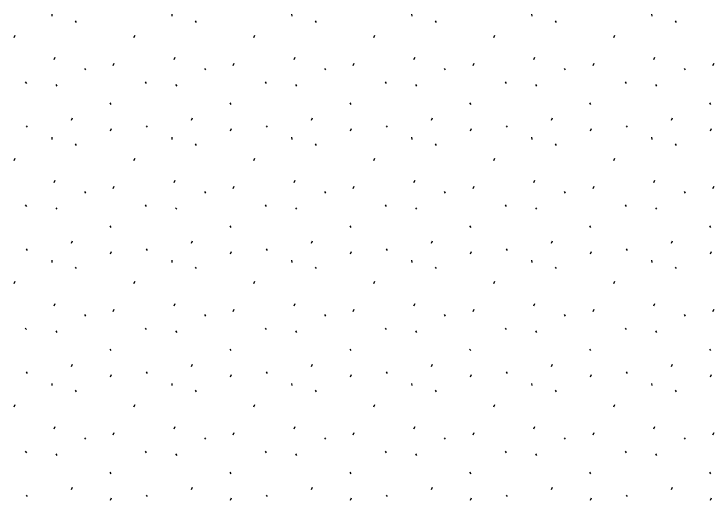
# Model space of a CAD drawing. Extents: x 419396 to 421519, y 4453567 to 4456767.
# Drawn here: x 420708.81 to 420757.2, y 4455563.52 to 4455597.12 of the extents above; entities that cross this region are included whole.
import ezdxf

# ---------------------------------------------------------------- set-up
doc = ezdxf.new("R2010")
doc.units = 0
doc.layers.add('Level 41', color=7, linetype='Continuous')

msp = doc.modelspace()

# ---------------------------------------------------------------- linework, layer by layer
at = {"layer": 'Level 41'}
for p, q in [((420711.416, 4455597.115), (420711.434, 4455596.955)), ((420719.709, 4455597.115), (420719.727, 4455596.955)), ((420728.002, 4455597.115), (420728.02, 4455596.955)), ((420736.295, 4455597.115), (420736.313, 4455596.955)), ((420744.588, 4455597.115), (420744.606, 4455596.955)), ((420752.881, 4455597.115), (420752.899, 4455596.955)), ((420713.046, 4455596.645), (420713.116, 4455596.538)), ((420721.339, 4455596.645), (420721.409, 4455596.538)), ((420729.632, 4455596.645), (420729.702, 4455596.538)), ((420737.925, 4455596.645), (420737.995, 4455596.538)), ((420746.218, 4455596.645), (420746.288, 4455596.538)), ((420754.511, 4455596.645), (420754.581, 4455596.538)), ((420708.809, 4455595.501), (420708.881, 4455595.661)), ((420717.102, 4455595.501), (420717.174, 4455595.661)), ((420725.395, 4455595.501), (420725.467, 4455595.661)), ((420733.688, 4455595.501), (420733.76, 4455595.661)), ((420741.981, 4455595.501), (420742.053, 4455595.661)), ((420750.274, 4455595.501), (420750.346, 4455595.661)), ((420711.581, 4455593.971), (420711.651, 4455594.131)), ((420719.874, 4455593.971), (420719.944, 4455594.131)), ((420728.167, 4455593.971), (420728.237, 4455594.131)), ((420736.46, 4455593.971), (420736.53, 4455594.131)), ((420744.753, 4455593.971), (420744.823, 4455594.131)), ((420753.046, 4455593.971), (420753.116, 4455594.131)), ((420715.664, 4455593.563), (420715.735, 4455593.723)), ((420723.957, 4455593.563), (420724.028, 4455593.723)), ((420732.25, 4455593.563), (420732.321, 4455593.723)), ((420740.543, 4455593.563), (420740.614, 4455593.723)), ((420748.836, 4455593.563), (420748.907, 4455593.723)), ((420757.129, 4455593.563), (420757.2, 4455593.723)), ((420713.676, 4455593.355), (420713.747, 4455593.249)), ((420721.969, 4455593.355), (420722.04, 4455593.249)), ((420730.262, 4455593.355), (420730.333, 4455593.249)), ((420738.555, 4455593.355), (420738.626, 4455593.249)), ((420746.848, 4455593.355), (420746.919, 4455593.249)), ((420755.141, 4455593.355), (420755.212, 4455593.249)), ((420709.591, 4455592.426), (420709.662, 4455592.319)), ((420711.69, 4455592.234), (420711.761, 4455592.127)), ((420717.884, 4455592.426), (420717.955, 4455592.319)), ((420719.983, 4455592.234), (420720.054, 4455592.127)), ((420726.177, 4455592.426), (420726.248, 4455592.319)), ((420728.276, 4455592.234), (420728.347, 4455592.127)), ((420734.47, 4455592.426), (420734.541, 4455592.319)), ((420736.569, 4455592.234), (420736.64, 4455592.127)), ((420742.763, 4455592.426), (420742.834, 4455592.319)), ((420744.862, 4455592.234), (420744.933, 4455592.127)), ((420751.056, 4455592.426), (420751.127, 4455592.319)), ((420753.155, 4455592.234), (420753.226, 4455592.127)), ((420715.428, 4455590.973), (420715.499, 4455590.866)), ((420723.721, 4455590.973), (420723.792, 4455590.866)), ((420732.014, 4455590.973), (420732.085, 4455590.866)), ((420740.307, 4455590.973), (420740.378, 4455590.866)), ((420748.6, 4455590.973), (420748.671, 4455590.866)), ((420756.893, 4455590.973), (420756.964, 4455590.866)), ((420712.787, 4455589.78), (420712.858, 4455589.939)), ((420721.08, 4455589.78), (420721.151, 4455589.939)), ((420729.373, 4455589.78), (420729.444, 4455589.939)), ((420737.666, 4455589.78), (420737.737, 4455589.939)), ((420745.959, 4455589.78), (420746.03, 4455589.939)), ((420754.252, 4455589.78), (420754.323, 4455589.939)), ((420709.658, 4455589.396), (420709.729, 4455589.289)), ((420717.951, 4455589.396), (420718.022, 4455589.289)), ((420726.244, 4455589.396), (420726.315, 4455589.289)), ((420734.537, 4455589.396), (420734.608, 4455589.289)), ((420742.83, 4455589.396), (420742.901, 4455589.289)), ((420751.123, 4455589.396), (420751.194, 4455589.289)), ((420715.486, 4455589.051), (420715.558, 4455589.211)), ((420723.779, 4455589.051), (420723.851, 4455589.211)), ((420732.072, 4455589.051), (420732.144, 4455589.211)), ((420740.365, 4455589.051), (420740.437, 4455589.211)), ((420748.658, 4455589.051), (420748.73, 4455589.211)), ((420756.951, 4455589.051), (420757.023, 4455589.211)), ((420711.416, 4455588.605), (420711.434, 4455588.445)), ((420719.709, 4455588.605), (420719.727, 4455588.445)), ((420728.002, 4455588.605), (420728.02, 4455588.445)), ((420736.295, 4455588.605), (420736.313, 4455588.445)), ((420744.588, 4455588.605), (420744.606, 4455588.445)), ((420752.881, 4455588.605), (420752.899, 4455588.445)), ((420713.046, 4455588.135), (420713.116, 4455588.028)), ((420721.339, 4455588.135), (420721.409, 4455588.028)), ((420729.632, 4455588.135), (420729.702, 4455588.028)), ((420737.925, 4455588.135), (420737.995, 4455588.028)), ((420746.218, 4455588.135), (420746.288, 4455588.028)), ((420754.511, 4455588.135), (420754.581, 4455588.028)), ((420708.809, 4455586.991), (420708.881, 4455587.151)), ((420717.102, 4455586.991), (420717.174, 4455587.151)), ((420725.395, 4455586.991), (420725.467, 4455587.151)), ((420733.688, 4455586.991), (420733.76, 4455587.151)), ((420741.981, 4455586.991), (420742.053, 4455587.151)), ((420750.274, 4455586.991), (420750.346, 4455587.151)), ((420711.581, 4455585.461), (420711.651, 4455585.621)), ((420719.874, 4455585.461), (420719.944, 4455585.621)), ((420728.167, 4455585.461), (420728.237, 4455585.621)), ((420736.46, 4455585.461), (420736.53, 4455585.621)), ((420744.753, 4455585.461), (420744.823, 4455585.621)), ((420753.046, 4455585.461), (420753.116, 4455585.621)), ((420715.664, 4455585.053), (420715.735, 4455585.213)), ((420723.957, 4455585.053), (420724.028, 4455585.213)), ((420732.25, 4455585.053), (420732.321, 4455585.213)), ((420740.543, 4455585.053), (420740.614, 4455585.213)), ((420748.836, 4455585.053), (420748.907, 4455585.213)), ((420757.129, 4455585.053), (420757.2, 4455585.213)), ((420713.676, 4455584.845), (420713.747, 4455584.739)), ((420721.969, 4455584.845), (420722.04, 4455584.739)), ((420730.262, 4455584.845), (420730.333, 4455584.739)), ((420738.555, 4455584.845), (420738.626, 4455584.739)), ((420746.848, 4455584.845), (420746.919, 4455584.739)), ((420755.141, 4455584.845), (420755.212, 4455584.739)), ((420709.591, 4455583.916), (420709.662, 4455583.809)), ((420717.884, 4455583.916), (420717.955, 4455583.809)), ((420726.177, 4455583.916), (420726.248, 4455583.809)), ((420734.47, 4455583.916), (420734.541, 4455583.809)), ((420742.763, 4455583.916), (420742.834, 4455583.809)), ((420751.056, 4455583.916), (420751.127, 4455583.809)), ((420711.69, 4455583.724), (420711.761, 4455583.617)), ((420719.983, 4455583.724), (420720.054, 4455583.617)), ((420728.276, 4455583.724), (420728.347, 4455583.617)), ((420736.569, 4455583.724), (420736.64, 4455583.617)), ((420744.862, 4455583.724), (420744.933, 4455583.617)), ((420753.155, 4455583.724), (420753.226, 4455583.617)), ((420715.428, 4455582.463), (420715.499, 4455582.356)), ((420723.721, 4455582.463), (420723.792, 4455582.356)), ((420732.014, 4455582.463), (420732.085, 4455582.356)), ((420740.307, 4455582.463), (420740.378, 4455582.356)), ((420748.6, 4455582.463), (420748.671, 4455582.356)), ((420756.893, 4455582.463), (420756.964, 4455582.356)), ((420712.787, 4455581.27), (420712.858, 4455581.429)), ((420721.08, 4455581.27), (420721.151, 4455581.429)), ((420729.373, 4455581.27), (420729.444, 4455581.429)), ((420737.666, 4455581.27), (420737.737, 4455581.429)), ((420745.959, 4455581.27), (420746.03, 4455581.429)), ((420754.252, 4455581.27), (420754.323, 4455581.429)), ((420709.658, 4455580.886), (420709.729, 4455580.779)), ((420715.486, 4455580.541), (420715.558, 4455580.701)), ((420717.951, 4455580.886), (420718.022, 4455580.779)), ((420723.779, 4455580.541), (420723.851, 4455580.701)), ((420726.244, 4455580.886), (420726.315, 4455580.779)), ((420732.072, 4455580.541), (420732.144, 4455580.701)), ((420734.537, 4455580.886), (420734.608, 4455580.779)), ((420740.365, 4455580.541), (420740.437, 4455580.701)), ((420742.83, 4455580.886), (420742.901, 4455580.779)), ((420748.658, 4455580.541), (420748.73, 4455580.701)), ((420751.123, 4455580.886), (420751.194, 4455580.779)), ((420756.951, 4455580.541), (420757.023, 4455580.701)), ((420711.416, 4455580.095), (420711.434, 4455579.935)), ((420719.709, 4455580.095), (420719.727, 4455579.935)), ((420728.002, 4455580.095), (420728.02, 4455579.935)), ((420736.295, 4455580.095), (420736.313, 4455579.935)), ((420744.588, 4455580.095), (420744.606, 4455579.935)), ((420752.881, 4455580.095), (420752.899, 4455579.935)), ((420713.046, 4455579.625), (420713.116, 4455579.518)), ((420721.339, 4455579.625), (420721.409, 4455579.518)), ((420729.632, 4455579.625), (420729.702, 4455579.518)), ((420737.925, 4455579.625), (420737.995, 4455579.518)), ((420746.218, 4455579.625), (420746.288, 4455579.518)), ((420754.511, 4455579.625), (420754.581, 4455579.518)), ((420708.809, 4455578.481), (420708.881, 4455578.641)), ((420717.102, 4455578.481), (420717.174, 4455578.641)), ((420725.395, 4455578.481), (420725.467, 4455578.641)), ((420733.688, 4455578.481), (420733.76, 4455578.641)), ((420741.981, 4455578.481), (420742.053, 4455578.641)), ((420750.274, 4455578.481), (420750.346, 4455578.641)), ((420711.581, 4455576.951), (420711.651, 4455577.111)), ((420715.664, 4455576.543), (420715.735, 4455576.703)), ((420719.874, 4455576.951), (420719.944, 4455577.111)), ((420723.957, 4455576.543), (420724.028, 4455576.703)), ((420728.167, 4455576.951), (420728.237, 4455577.111)), ((420732.25, 4455576.543), (420732.321, 4455576.703)), ((420736.46, 4455576.951), (420736.53, 4455577.111)), ((420740.543, 4455576.543), (420740.614, 4455576.703)), ((420744.753, 4455576.951), (420744.823, 4455577.111)), ((420748.836, 4455576.543), (420748.907, 4455576.703)), ((420753.046, 4455576.951), (420753.116, 4455577.111)), ((420757.129, 4455576.543), (420757.2, 4455576.703)), ((420713.676, 4455576.335), (420713.747, 4455576.229)), ((420721.969, 4455576.335), (420722.04, 4455576.229)), ((420730.262, 4455576.335), (420730.333, 4455576.229)), ((420738.555, 4455576.335), (420738.626, 4455576.229)), ((420746.848, 4455576.335), (420746.919, 4455576.229)), ((420755.141, 4455576.335), (420755.212, 4455576.229)), ((420709.591, 4455575.406), (420709.662, 4455575.299)), ((420711.69, 4455575.214), (420711.761, 4455575.107)), ((420717.884, 4455575.406), (420717.955, 4455575.299)), ((420719.983, 4455575.214), (420720.054, 4455575.107)), ((420726.177, 4455575.406), (420726.248, 4455575.299)), ((420728.276, 4455575.214), (420728.347, 4455575.107)), ((420734.47, 4455575.406), (420734.541, 4455575.299)), ((420736.569, 4455575.214), (420736.64, 4455575.107)), ((420742.763, 4455575.406), (420742.834, 4455575.299)), ((420744.862, 4455575.214), (420744.933, 4455575.107)), ((420751.056, 4455575.406), (420751.127, 4455575.299)), ((420753.155, 4455575.214), (420753.226, 4455575.107)), ((420715.428, 4455573.953), (420715.499, 4455573.846)), ((420723.721, 4455573.953), (420723.792, 4455573.846)), ((420732.014, 4455573.953), (420732.085, 4455573.846)), ((420740.307, 4455573.953), (420740.378, 4455573.846)), ((420748.6, 4455573.953), (420748.671, 4455573.846)), ((420756.893, 4455573.953), (420756.964, 4455573.846)), ((420712.787, 4455572.76), (420712.858, 4455572.919)), ((420721.08, 4455572.76), (420721.151, 4455572.919)), ((420729.373, 4455572.76), (420729.444, 4455572.919)), ((420737.666, 4455572.76), (420737.737, 4455572.919)), ((420745.959, 4455572.76), (420746.03, 4455572.919)), ((420754.252, 4455572.76), (420754.323, 4455572.919)), ((420709.658, 4455572.376), (420709.729, 4455572.269)), ((420717.951, 4455572.376), (420718.022, 4455572.269)), ((420726.244, 4455572.376), (420726.315, 4455572.269)), ((420734.537, 4455572.376), (420734.608, 4455572.269)), ((420742.83, 4455572.376), (420742.901, 4455572.269)), ((420751.123, 4455572.376), (420751.194, 4455572.269)), ((420715.486, 4455572.031), (420715.558, 4455572.191)), ((420723.779, 4455572.031), (420723.851, 4455572.191)), ((420732.072, 4455572.031), (420732.144, 4455572.191)), ((420740.365, 4455572.031), (420740.437, 4455572.191)), ((420748.658, 4455572.031), (420748.73, 4455572.191)), ((420756.951, 4455572.031), (420757.023, 4455572.191)), ((420711.416, 4455571.585), (420711.434, 4455571.425)), ((420719.709, 4455571.585), (420719.727, 4455571.425)), ((420728.002, 4455571.585), (420728.02, 4455571.425)), ((420736.295, 4455571.585), (420736.313, 4455571.425)), ((420744.588, 4455571.585), (420744.606, 4455571.425)), ((420752.881, 4455571.585), (420752.899, 4455571.425)), ((420713.046, 4455571.115), (420713.116, 4455571.008)), ((420721.339, 4455571.115), (420721.409, 4455571.008)), ((420729.632, 4455571.115), (420729.702, 4455571.008)), ((420737.925, 4455571.115), (420737.995, 4455571.008)), ((420746.218, 4455571.115), (420746.288, 4455571.008)), ((420754.511, 4455571.115), (420754.581, 4455571.008)), ((420708.809, 4455569.971), (420708.881, 4455570.131)), ((420717.102, 4455569.971), (420717.174, 4455570.131)), ((420725.395, 4455569.971), (420725.467, 4455570.131)), ((420733.688, 4455569.971), (420733.76, 4455570.131)), ((420741.981, 4455569.971), (420742.053, 4455570.131)), ((420750.274, 4455569.971), (420750.346, 4455570.131)), ((420711.581, 4455568.441), (420711.651, 4455568.601)), ((420719.874, 4455568.441), (420719.944, 4455568.601)), ((420728.167, 4455568.441), (420728.237, 4455568.601)), ((420736.46, 4455568.441), (420736.53, 4455568.601)), ((420744.753, 4455568.441), (420744.823, 4455568.601)), ((420753.046, 4455568.441), (420753.116, 4455568.601)), ((420715.664, 4455568.033), (420715.735, 4455568.193)), ((420723.957, 4455568.033), (420724.028, 4455568.193)), ((420732.25, 4455568.033), (420732.321, 4455568.193)), ((420740.543, 4455568.033), (420740.614, 4455568.193)), ((420748.836, 4455568.033), (420748.907, 4455568.193)), ((420757.129, 4455568.033), (420757.2, 4455568.193)), ((420713.676, 4455567.825), (420713.747, 4455567.719)), ((420721.969, 4455567.825), (420722.04, 4455567.719)), ((420730.262, 4455567.825), (420730.333, 4455567.719)), ((420738.555, 4455567.825), (420738.626, 4455567.719)), ((420746.848, 4455567.825), (420746.919, 4455567.719)), ((420755.141, 4455567.825), (420755.212, 4455567.719)), ((420709.591, 4455566.896), (420709.662, 4455566.789)), ((420711.69, 4455566.704), (420711.761, 4455566.597)), ((420717.884, 4455566.896), (420717.955, 4455566.789)), ((420719.983, 4455566.704), (420720.054, 4455566.597)), ((420726.177, 4455566.896), (420726.248, 4455566.789)), ((420728.276, 4455566.704), (420728.347, 4455566.597)), ((420734.47, 4455566.896), (420734.541, 4455566.789)), ((420736.569, 4455566.704), (420736.64, 4455566.597)), ((420742.763, 4455566.896), (420742.834, 4455566.789)), ((420744.862, 4455566.704), (420744.933, 4455566.597)), ((420751.056, 4455566.896), (420751.127, 4455566.789)), ((420753.155, 4455566.704), (420753.226, 4455566.597)), ((420715.428, 4455565.443), (420715.499, 4455565.336)), ((420723.721, 4455565.443), (420723.792, 4455565.336)), ((420732.014, 4455565.443), (420732.085, 4455565.336)), ((420740.307, 4455565.443), (420740.378, 4455565.336)), ((420748.6, 4455565.443), (420748.671, 4455565.336)), ((420756.893, 4455565.443), (420756.964, 4455565.336)), ((420712.787, 4455564.25), (420712.858, 4455564.409)), ((420721.08, 4455564.25), (420721.151, 4455564.409)), ((420729.373, 4455564.25), (420729.444, 4455564.409)), ((420737.666, 4455564.25), (420737.737, 4455564.409)), ((420745.959, 4455564.25), (420746.03, 4455564.409)), ((420754.252, 4455564.25), (420754.323, 4455564.409)), ((420709.658, 4455563.866), (420709.729, 4455563.759)), ((420715.486, 4455563.521), (420715.558, 4455563.681)), ((420717.951, 4455563.866), (420718.022, 4455563.759)), ((420723.779, 4455563.521), (420723.851, 4455563.681)), ((420726.244, 4455563.866), (420726.315, 4455563.759)), ((420732.072, 4455563.521), (420732.144, 4455563.681)), ((420734.537, 4455563.866), (420734.608, 4455563.759)), ((420740.365, 4455563.521), (420740.437, 4455563.681)), ((420742.83, 4455563.866), (420742.901, 4455563.759)), ((420748.658, 4455563.521), (420748.73, 4455563.681)), ((420751.123, 4455563.866), (420751.194, 4455563.759)), ((420756.951, 4455563.521), (420757.023, 4455563.681))]:
    msp.add_line(p, q, dxfattribs=at)

doc.saveas('drawing.dxf')
